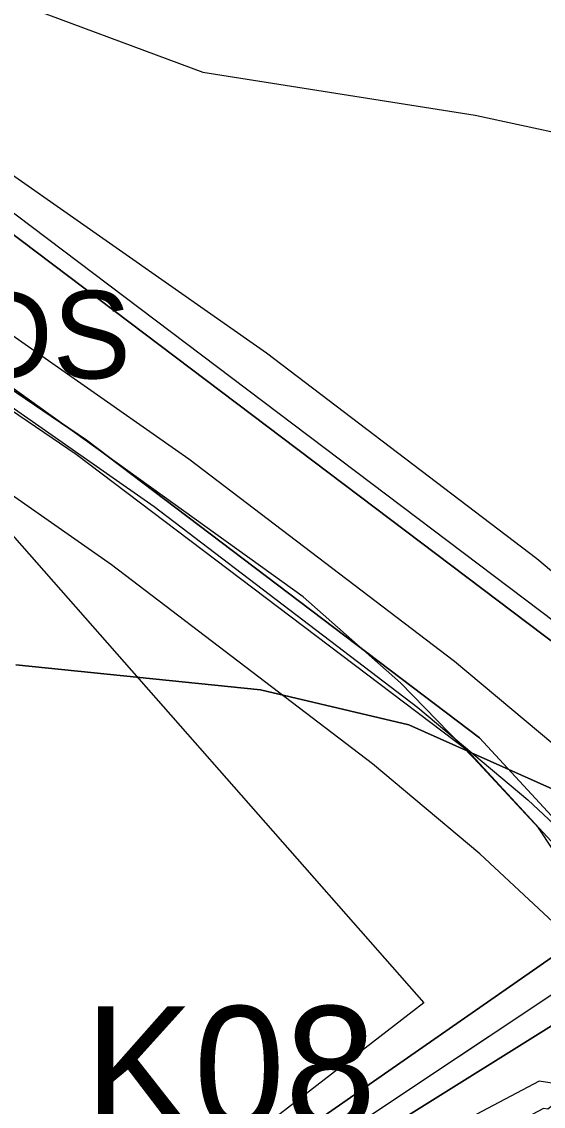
# Model space of a CAD drawing. Extents: x -758499 to -754160, y -1175205 to -1172032.
# Drawn here: x -756412.8 to -756353.2, y -1174350.7 to -1174226.8 of the extents above; entities that cross this region are included whole.
import ezdxf

# ---------------------------------------------------------------- set-up
doc = ezdxf.new("R2010")
doc.units = 0
for name, color, linetype in [('A017_18_KrajRaz_p', 7, 'Continuous'), ('A041_BPEJ_p', 7, 'Continuous'), ('A043_InvPuda_p', 7, 'Continuous'), ('A051_QAZ_p', 7, 'Continuous'), ('A091_92_Silnice23_op', 7, 'Continuous'), ('A106_CykloT_l', 7, 'Continuous'), ('A106_TuristT_l', 7, 'Continuous'), ('D silnice III stav', 7, 'Continuous'), ('indexy RZV_TYP_1', 7, 'Continuous'), ('indexy změn v krajině', 7, 'Continuous'), ('PLOCHY DS dopravní infr-silniční dopravy', 7, 'Continuous'), ('PLOCHY NS smíšené nezastavěného území', 7, 'Continuous'), ('PLOCHY NZo zemědělské-orná půda', 7, 'Continuous'), ('PLOCHY PV prostranství veřejné', 7, 'Continuous'), ('protipovodňová opatření- obnova ramene NÁVRH', 7, 'Continuous'), ('VPO RO retenční opatření - plochy', 7, 'Continuous'), ('vrstevnice', 7, 'Continuous'), ('ZPF indexy', 7, 'Continuous'), ('ÚSES interakční prvek', 7, 'Continuous'), ('ÚSES LBK funkční', 7, 'Continuous')]:
    doc.layers.add(name, color=color, linetype=linetype)

msp = doc.modelspace()

# ---------------------------------------------------------------- linework, layer by layer
at = {"layer": 'A017_18_KrajRaz_p'}
msp.add_lwpolyline([(-756496.17, -1174215.09), (-756431.47, -1174258.52), (-756397.63, -1174282.19), (-756367.52, -1174305.13), (-756354.94, -1174315.67), (-756341.76, -1174328), (-756336.26, -1174333.77), (-756334.98, -1174335.78), (-756328.99, -1174342.6), (-756309.39, -1174373.72), (-756298.29, -1174394.41), (-756294.03, -1174404.44), (-756289.1, -1174421.13), (-756285.78, -1174463.12), (-756284.31, -1174483.8), (-756282.16, -1174524.17), (-756280.23, -1174547.96), (-756278.5, -1174563.42), (-756274.48, -1174578), (-756269.54, -1174591.42)], dxfattribs=at)
at = {"layer": 'A041_BPEJ_p'}
for p, q in [((-756413.43, -1174300.28), (-756385.46, -1174303.12)), ((-756385.46, -1174303.12), (-756413.43, -1174300.28)), ((-756385.46, -1174303.12), (-756368.54, -1174307.11)), ((-756368.54, -1174307.11), (-756385.46, -1174303.12)), ((-756368.54, -1174307.11), (-756352.07, -1174314.48)), ((-756352.07, -1174314.48), (-756368.54, -1174307.11))]:
    msp.add_line(p, q, dxfattribs=at)
at = {"layer": 'A043_InvPuda_p'}
for p, q in [((-756445.01, -1174250.04), (-756366.82, -1174338.86)), ((-756366.82, -1174338.86), (-756610.15, -1174526.83))]:
    msp.add_line(p, q, dxfattribs=at)
at = {"layer": 'A051_QAZ_p'}
for p, q in [((-756425.51, -1174220.12), (-756392.07, -1174232.56)), ((-756392.07, -1174232.56), (-756360.97, -1174237.47)), ((-756360.97, -1174237.47), (-756313.42, -1174247.84))]:
    msp.add_line(p, q, dxfattribs=at)
at = {"layer": 'A091_92_Silnice23_op'}
for points in [[(-756707.37, -1173939.21), (-756704.8, -1173963.94), (-756702.68, -1173987.25), (-756700.36, -1173998.04), (-756693.7, -1174014.63), (-756671.37, -1174056.28), (-756658.41, -1174077.81), (-756643.31, -1174098.51), (-756629.6, -1174113.09), (-756610.23, -1174129.07), (-756594.35, -1174137.84), (-756559.61, -1174155.38), (-756508.24, -1174182.14), (-756484.41, -1174196.78), (-756419.17, -1174240.58), (-756384.8, -1174264.62), (-756353.93, -1174288.13), (-756340.52, -1174299.38), (-756331.07, -1174308.21)], [(-756268.66, -1174608.08), (-756276.97, -1174595.12), (-756282.34, -1174580.53), (-756286.62, -1174564.98), (-756288.44, -1174548.76), (-756290.39, -1174524.72), (-756292.54, -1174484.31), (-756294, -1174463.74), (-756297.26, -1174422.64), (-756301.81, -1174407.23), (-756305.74, -1174397.98), (-756316.52, -1174377.88), (-756335.62, -1174347.55), (-756341.59, -1174340.75), (-756342.78, -1174338.88), (-756347.56, -1174333.86), (-756360.41, -1174321.84), (-756372.67, -1174311.57), (-756402.49, -1174288.85), (-756436.13, -1174265.32), (-756500.63, -1174222.03)]]:
    msp.add_lwpolyline(points, dxfattribs=at)
at = {"layer": 'A106_CykloT_l'}
msp.add_line((-756340.65, -1174330.24), (-756377.92, -1174355.05), dxfattribs=at)
at = {"layer": 'A106_TuristT_l'}
msp.add_lwpolyline([(-756901.81, -1174477.78), (-756825.76, -1174458.08), (-756805.07, -1174450.48), (-756774.77, -1174444.62), (-756739.5, -1174452.1), (-756705.96, -1174463.81), (-756685.13, -1174462.93), (-756614.4, -1174430.84), (-756576.87, -1174414.32), (-756479.81, -1174411.97), (-756441.96, -1174400.66), (-756428.85, -1174393.94), (-756406.85, -1174376.99), (-756377.92, -1174355.05), (-756340.65, -1174330.24), (-756331.67, -1174321.14), (-756326.19, -1174313.66), (-756309.92, -1174288.16), (-756301.82, -1174281.12), (-756289.96, -1174275.89), (-756280.72, -1174271.65), (-756256.13, -1174262.02)], dxfattribs=at)
at = {"layer": 'D silnice III stav'}
msp.add_lwpolyline([(-756492.52, -1174209.4), (-756427.65, -1174252.95), (-756393.65, -1174276.74), (-756363.3, -1174299.85), (-756350.46, -1174310.61), (-756337, -1174323.2), (-756330.92, -1174329.58), (-756329.56, -1174331.71), (-756323.56, -1174338.55), (-756303.55, -1174370.32), (-756292.2, -1174391.49), (-756287.67, -1174402.16), (-756282.43, -1174419.9), (-756279.05, -1174462.61), (-756277.37, -1174487.14)], dxfattribs=at)
at = {"layer": 'PLOCHY DS dopravní infr-silniční dopravy'}
for points in [[(-756463.51, -1174217.03), (-756416.26, -1174249.21), (-756333.88, -1174311.42), (-756326.5, -1174322.86), (-756323.3, -1174325.92), (-756318.85, -1174331.91), (-756317.65, -1174332.83), (-756317.12, -1174333.67), (-756315.02, -1174337.09), (-756307.48, -1174349.33), (-756299.58, -1174362.32), (-756297.79, -1174365.67), (-756288.02, -1174383.91), (-756288.91, -1174384.37), (-756279.67, -1174404.18), (-756278.6, -1174410.54), (-756274.65, -1174434.16), (-756272.04, -1174453.26), (-756271.58, -1174456.63), (-756270.97, -1174463.9), (-756270.7, -1174467.59)], [(-756268.56, -1174590.91), (-756273.83, -1174577.2), (-756279.12, -1174563.5), (-756282.13, -1174523.97), (-756285.53, -1174472.33), (-756285.97, -1174462.73), (-756287.36, -1174420.86), (-756292.62, -1174403.97), (-756308.47, -1174374.32), (-756325.95, -1174347.4), (-756331.7, -1174339.96), (-756334.96, -1174337.03), (-756338.47, -1174332.88), (-756343.13, -1174327.37), (-756360.45, -1174308.59), (-756405.36, -1174274.59), (-756461.31, -1174236.59), (-756484.77, -1174220.66)]]:
    msp.add_lwpolyline(points, dxfattribs=at)
at = {"layer": 'PLOCHY NS smíšené nezastavěného území'}
msp.add_lwpolyline([(-756575.9, -1174516.97), (-756563.06, -1174507.38), (-756538.25, -1174487.18), (-756493.78, -1174451.61), (-756471.9, -1174432.58), (-756418.03, -1174389.24), (-756373.32, -1174354.68), (-756338.47, -1174332.88), (-756334.96, -1174337.03), (-756352.64, -1174351.01), (-756353.14, -1174350.92), (-756359.86, -1174354.49), (-756374.36, -1174365.88), (-756377.15, -1174370.5), (-756415.51, -1174400.7), (-756487.92, -1174457.46), (-756490.69, -1174459.88), (-756541.52, -1174499.18), (-756574.1, -1174524.5)], close=True, dxfattribs=at)
at = {"layer": 'PLOCHY NZo zemědělské-orná půda'}
for points in [[(-756366.73, -1174194.88), (-756323.96, -1174231.06), (-756312.09, -1174256.37), (-756314.18, -1174277.23), (-756319.46, -1174291.33), (-756324.45, -1174300.63), (-756333.88, -1174311.42), (-756416.26, -1174249.21), (-756463.51, -1174217.03)], [(-756484.77, -1174220.66), (-756461.31, -1174236.59), (-756405.36, -1174274.59), (-756360.45, -1174308.59), (-756343.13, -1174327.37), (-756379.08, -1174352.38), (-756421.32, -1174383.97), (-756458.44, -1174415.07), (-756475.43, -1174428.83), (-756493.49, -1174444.31), (-756502.69, -1174451.65), (-756613.9, -1174432.27)]]:
    msp.add_lwpolyline(points, dxfattribs=at)
at = {"layer": 'PLOCHY PV prostranství veřejné'}
msp.add_lwpolyline([(-756604.81, -1174532.93), (-756556, -1174495.16), (-756544.5, -1174484.25), (-756502.69, -1174451.65), (-756493.49, -1174444.31), (-756475.43, -1174428.83), (-756458.44, -1174415.07), (-756421.32, -1174383.97), (-756379.08, -1174352.38), (-756343.13, -1174327.37), (-756338.47, -1174332.88), (-756373.32, -1174354.68), (-756418.03, -1174389.24), (-756471.9, -1174432.58), (-756493.78, -1174451.61), (-756538.25, -1174487.18), (-756563.06, -1174507.38), (-756575.9, -1174516.97), (-756580.51, -1174520.41), (-756582.65, -1174522.32), (-756594.43, -1174532.87), (-756601.31, -1174536.7)], dxfattribs=at)
at = {"layer": 'protipovodňová opatření- obnova ramene NÁVRH'}
msp.add_lwpolyline([(-756351.92, -1174348.08), (-756353.65, -1174347.8), (-756361.5, -1174351.96), (-756473.27, -1174439.77), (-756474.64, -1174444.6)], dxfattribs=at)
at = {"layer": 'VPO RO retenční opatření - plochy'}
msp.add_lwpolyline([(-756351.92, -1174348.08), (-756353.65, -1174347.8), (-756361.5, -1174351.96), (-756473.27, -1174439.77), (-756474.64, -1174444.6)], dxfattribs=at)
at = {"layer": 'vrstevnice'}
for p, q in [((-756380.61, -1174292.49), (-756420.17, -1174264.09)), ((-756369.49, -1174302.31), (-756380.61, -1174292.49)), ((-756361.14, -1174310.87), (-756369.49, -1174302.31)), ((-756353.71, -1174318.89), (-756361.14, -1174310.87)), ((-756346.02, -1174330.63), (-756353.71, -1174318.89))]:
    msp.add_line(p, q, dxfattribs=at)
at = {"layer": 'ÚSES interakční prvek'}
msp.add_lwpolyline([(-756462.38, -1174215.38), (-756415.09, -1174247.58), (-756334.16, -1174308.7), (-756326.11, -1174299.48), (-756321.29, -1174290.5), (-756316.14, -1174276.77), (-756314.09, -1174256.28), (-756314.19, -1174245.49), (-756300.84, -1174245.84), (-756300.43, -1174263.71), (-756292.39, -1174268.87), (-756295.43, -1174270.35), (-756307.89, -1174281.56), (-756318.29, -1174306.65), (-756343.23, -1174330.21), (-756361.8, -1174310.08), (-756406.53, -1174276.22), (-756462.43, -1174238.24), (-756485.87, -1174222.33)], dxfattribs=at)
at = {"layer": 'ÚSES LBK funkční'}
msp.add_line((-756338.47, -1174332.88), (-756373.32, -1174354.68), dxfattribs=at)

# ---------------------------------------------------------------- texts
at = {"layer": 'indexy RZV_TYP_1'}
msp.add_text('DS', height=10, dxfattribs=at).set_placement((-756418.86, -1174267.55))
at = {"layer": 'indexy změn v krajině'}
msp.add_text('K08', height=14, dxfattribs=at).set_placement((-756405.58, -1174353.25))
at = {"layer": 'ZPF indexy'}
msp.add_text('K08', height=14, dxfattribs=at).set_placement((-756405.58, -1174353.25))

doc.saveas('drawing.dxf')
